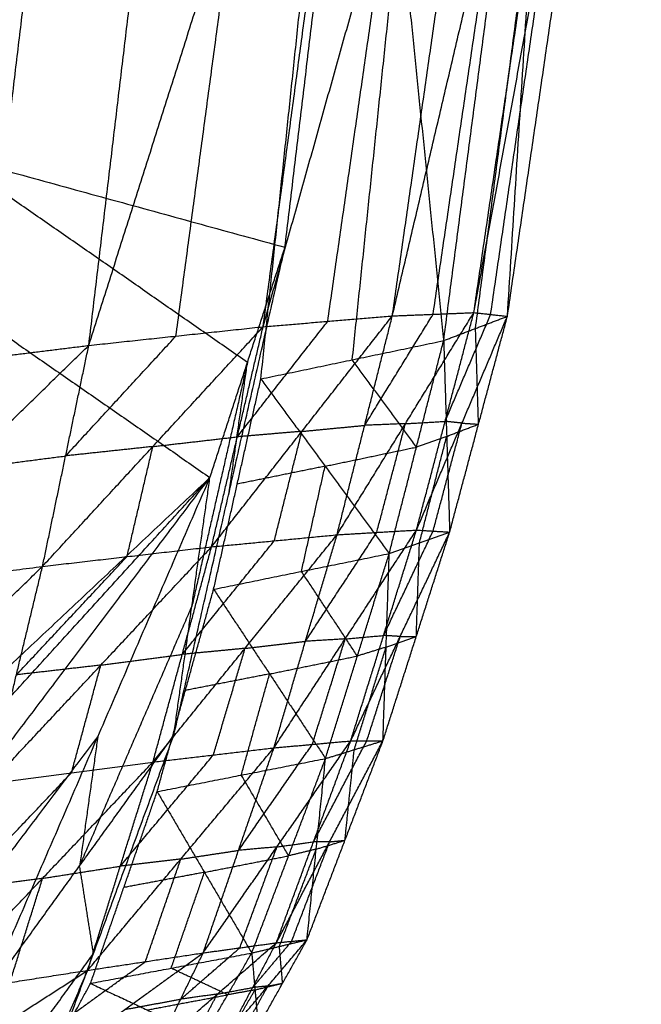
# Model space of a CAD drawing. Header units: millimetres. Extents: x -106 to 110, y -96 to 120.
# Tile 940 of 1020: x 105.87 to 107.25, y 30.47 to 32.65. Entities that reach past the tile are written whole.
import ezdxf

# ---------------------------------------------------------------- set-up
doc = ezdxf.new("R2010")
doc.units = ezdxf.units.MM
doc.header["$MEASUREMENT"] = 0
doc.layers.add('Default', color=7, linetype='Continuous', true_color=0x000000)

msp = doc.modelspace()

# ---------------------------------------------------------------- linework, layer by layer
at = {"layer": 'Default'}
for points in [[(104.9682, 32.5583, 10.2243), (105.7933, 33.4203, 10.3885), (106.6184, 34.2822, 10.5528)], [(106.6981, 31.9964, 12.7778), (106.9388, 33.0197, 12.3575), (107.1795, 34.0431, 11.9372)], [(106.8792, 32.0037, 12.4946), (107.0294, 33.0234, 12.2159), (107.1795, 34.0431, 11.9372)], [(106.411, 31.9723, 13.0564), (106.7008, 33.0037, 12.6918), (106.9905, 34.035, 12.3271)], [(106.6981, 31.9964, 12.7778), (106.8443, 33.0157, 12.5525), (106.9905, 34.035, 12.3271)], [(106.8792, 32.0037, 12.4946), (107.0653, 33.0181, 12.0363), (107.2514, 34.0325, 11.578)], [(106.9539, 31.9956, 12.227), (107.1027, 33.014, 11.9025), (107.2514, 34.0325, 11.578)], [(106.0236, 31.9308, 13.3073), (106.3539, 32.9686, 13.0142), (106.6842, 34.0064, 12.7211)], [(106.411, 31.9723, 13.0564), (106.5476, 32.9894, 12.8887), (106.6842, 34.0064, 12.7211)], [(105.545, 31.8716, 13.5069), (105.9053, 32.9139, 13.2975), (106.2656, 33.9563, 13.0881)], [(106.0236, 31.9308, 13.3073), (106.1446, 32.9436, 13.1977), (106.2656, 33.9563, 13.0881)], [(106.8122, 31.9414, 11.7934), (106.9448, 32.9534, 11.4072), (107.0773, 33.9654, 11.021)], [(106.9539, 31.9956, 12.227), (107.0156, 32.9805, 11.624), (107.0773, 33.9654, 11.021)], [(106.406, 31.8564, 11.5008), (106.5113, 32.8588, 11.0879), (106.6166, 33.8612, 10.6749)], [(106.6166, 33.8612, 10.6749), (106.7144, 32.9013, 11.2341), (106.8122, 31.9414, 11.7934)], [(104.9682, 32.5583, 10.2243), (105.7766, 32.8758, 10.5637), (106.5849, 33.1933, 10.9031)], [(106.4595, 32.1488, 11.3524), (106.5222, 32.6711, 11.1278), (106.5849, 33.1933, 10.9031)], [(106.7887, 32, 12.6362), (106.8637, 32.5099, 12.4968), (106.9388, 33.0197, 12.3575)], [(106.9166, 31.9996, 12.3608), (106.991, 32.5089, 12.1985), (107.0653, 33.0181, 12.0363)], [(106.5546, 31.9844, 12.9171), (106.6277, 32.494, 12.8044), (106.7008, 33.0037, 12.6918)], [(106.2173, 31.9516, 13.1818), (106.2856, 32.4601, 13.098), (106.3539, 32.9686, 13.0142)], [(106.883, 31.9685, 12.0102), (106.9493, 32.4745, 11.8171), (107.0156, 32.9805, 11.624)], [(105.7843, 31.9012, 13.4071), (105.8448, 32.4076, 13.3523), (105.9053, 32.9139, 13.2975)], [(106.6091, 31.8989, 11.6471), (106.6617, 32.4001, 11.4406), (106.7144, 32.9013, 11.2341)], [(104.9682, 32.5583, 10.2243), (105.6305, 32.0978, 10.9016), (106.2928, 31.6372, 11.5789)], [(104.9682, 32.5583, 10.2243), (105.7138, 32.3536, 10.7884), (106.4595, 32.1488, 11.3524)], [(106.3762, 31.893, 11.4657), (106.045, 32.1233, 11.127), (105.7138, 32.3536, 10.7884)], [(106.2124, 31.0642, 11.9641), (106.3359, 31.6065, 11.6582), (106.4595, 32.1488, 11.3524)], [(106.2928, 31.6372, 11.5789), (106.3762, 31.893, 11.4657), (106.4595, 32.1488, 11.3524)], [(106.2964, 31.4833, 13.1685), (106.4973, 31.7398, 12.9732), (106.6981, 31.9964, 12.7778)], [(106.3537, 31.7278, 13.1125), (106.4541, 31.8561, 13.0148), (106.5546, 31.9844, 12.9171)], [(106.411, 31.9723, 13.0564), (106.5546, 31.9844, 12.9171), (106.6981, 31.9964, 12.7778)], [(106.5752, 31.5101, 12.9257), (106.7272, 31.7569, 12.7101), (106.8792, 32.0037, 12.4946)], [(106.5752, 31.5101, 12.9257), (106.6367, 31.7532, 12.8518), (106.6981, 31.9964, 12.7778)], [(106.6367, 31.7532, 12.8518), (106.7127, 31.8766, 12.744), (106.7887, 32, 12.6362)], [(106.6981, 31.9964, 12.7778), (106.7887, 32, 12.6362), (106.8792, 32.0037, 12.4946)], [(106.7518, 31.5206, 12.6754), (106.8155, 31.7621, 12.585), (106.8792, 32.0037, 12.4946)], [(106.7518, 31.5206, 12.6754), (106.8529, 31.7581, 12.4512), (106.9539, 31.9956, 12.227)], [(106.8122, 31.9414, 11.7934), (106.883, 31.9685, 12.0102), (106.9539, 31.9956, 12.227)], [(106.8155, 31.7621, 12.585), (106.8661, 31.8809, 12.4729), (106.9166, 31.9996, 12.3608)], [(106.8255, 31.516, 12.4359), (106.8897, 31.7558, 12.3315), (106.9539, 31.9956, 12.227)], [(106.8792, 32.0037, 12.4946), (106.9166, 31.9996, 12.3608), (106.9539, 31.9956, 12.227)], [(105.9208, 31.4398, 13.3832), (106.1659, 31.7061, 13.2198), (106.411, 31.9723, 13.0564)], [(106.0236, 31.9308, 13.3073), (106.2173, 31.9516, 13.1818), (106.411, 31.9723, 13.0564)], [(106.2964, 31.4833, 13.1685), (106.3537, 31.7278, 13.1125), (106.411, 31.9723, 13.0564)], [(106.8897, 31.7558, 12.3315), (106.8864, 31.8621, 12.1708), (106.883, 31.9685, 12.0102)], [(105.9722, 31.6853, 13.3452), (106.0948, 31.8184, 13.2635), (106.2173, 31.9516, 13.1818)], [(106.406, 31.8564, 11.5008), (106.6091, 31.8989, 11.6471), (106.8122, 31.9414, 11.7934)], [(106.6913, 31.4684, 12.0395), (106.7517, 31.7049, 11.9165), (106.8122, 31.9414, 11.7934)], [(106.8122, 31.9414, 11.7934), (106.8189, 31.7287, 12.1146), (106.8255, 31.516, 12.4359)], [(105.4576, 31.3797, 13.5488), (105.7406, 31.6553, 13.428), (106.0236, 31.9308, 13.3073)], [(105.545, 31.8716, 13.5069), (105.7843, 31.9012, 13.4071), (106.0236, 31.9308, 13.3073)], [(105.9208, 31.4398, 13.3832), (105.9722, 31.6853, 13.3452), (106.0236, 31.9308, 13.3073)], [(106.7517, 31.7049, 11.9165), (106.6804, 31.8019, 11.7818), (106.6091, 31.8989, 11.6471)], [(106.3762, 31.893, 11.4657), (106.3144, 31.6219, 11.6186), (106.2526, 31.3507, 11.7715)], [(106.3359, 31.6065, 11.6582), (106.3561, 31.7498, 11.562), (106.3762, 31.893, 11.4657)], [(106.301, 31.389, 11.7624), (106.3535, 31.6227, 11.6316), (106.406, 31.8564, 11.5008)], [(106.406, 31.8564, 11.5008), (106.5487, 31.6624, 11.7702), (106.6913, 31.4684, 12.0395)], [(106.4973, 31.7398, 12.9732), (106.567, 31.7465, 12.9125), (106.6367, 31.7532, 12.8518)], [(106.7272, 31.7569, 12.7101), (106.6819, 31.7551, 12.7809), (106.6367, 31.7532, 12.8518)], [(106.6635, 31.5154, 12.8005), (106.6954, 31.6361, 12.7553), (106.7272, 31.7569, 12.7101)], [(106.7272, 31.7569, 12.7101), (106.7714, 31.7595, 12.6476), (106.8155, 31.7621, 12.585)], [(106.7887, 31.5183, 12.5556), (106.8208, 31.6382, 12.5034), (106.8529, 31.7581, 12.4512)], [(106.8529, 31.7581, 12.4512), (106.8342, 31.7601, 12.5181), (106.8155, 31.7621, 12.585)], [(106.8189, 31.7287, 12.1146), (106.8543, 31.7422, 12.223), (106.8897, 31.7558, 12.3315)], [(106.8529, 31.7581, 12.4512), (106.8713, 31.7569, 12.3913), (106.8897, 31.7558, 12.3315)], [(106.1659, 31.7061, 13.2198), (106.2598, 31.7169, 13.1661), (106.3537, 31.7278, 13.1125)], [(106.4973, 31.7398, 12.9732), (106.4255, 31.7338, 13.0428), (106.3537, 31.7278, 13.1125)], [(106.4358, 31.4967, 13.0471), (106.4665, 31.6183, 13.0101), (106.4973, 31.7398, 12.9732)], [(106.8189, 31.7287, 12.1146), (106.7853, 31.7168, 12.0155), (106.7517, 31.7049, 11.9165)], [(106.7584, 31.4922, 12.2377), (106.7886, 31.6105, 12.1762), (106.8189, 31.7287, 12.1146)], [(106.1659, 31.7061, 13.2198), (106.0691, 31.6957, 13.2825), (105.9722, 31.6853, 13.3452)], [(106.1086, 31.4616, 13.2759), (106.1373, 31.5838, 13.2478), (106.1659, 31.7061, 13.2198)], [(106.5487, 31.6624, 11.7702), (106.6502, 31.6837, 11.8433), (106.7517, 31.7049, 11.9165)], [(105.7406, 31.6553, 13.428), (105.8564, 31.6703, 13.3866), (105.9722, 31.6853, 13.3452)], [(106.5487, 31.6624, 11.7702), (106.4511, 31.6425, 11.7009), (106.3535, 31.6227, 11.6316)], [(106.4962, 31.4287, 11.901), (106.5224, 31.5456, 11.8356), (106.5487, 31.6624, 11.7702)], [(104.6258, 30.0699, 11.9495), (105.4593, 30.8536, 11.7642), (106.2928, 31.6372, 11.5789)], [(104.8705, 30.0746, 12.0946), (105.5817, 30.8559, 11.8368), (106.2928, 31.6372, 11.5789)], [(105.1158, 30.0795, 12.2406), (105.7043, 30.8584, 11.9098), (106.2928, 31.6372, 11.5789)], [(105.7942, 30.485, 12.2316), (106.0435, 31.0611, 11.9053), (106.2928, 31.6372, 11.5789)], [(106.2124, 31.0642, 11.9641), (106.2526, 31.3507, 11.7715), (106.2928, 31.6372, 11.5789)], [(106.1662, 31.0052, 13.2932), (106.3707, 31.2577, 13.1094), (106.5752, 31.5101, 12.9257)], [(106.2964, 31.4833, 13.1685), (106.4358, 31.4967, 13.0471), (106.5752, 31.5101, 12.9257)], [(106.435, 31.0367, 13.0885), (106.5934, 31.2787, 12.882), (106.7518, 31.5206, 12.6754)], [(106.435, 31.0367, 13.0885), (106.5051, 31.2734, 13.0071), (106.5752, 31.5101, 12.9257)], [(106.5051, 31.2734, 13.0071), (106.5843, 31.3944, 12.9038), (106.6635, 31.5154, 12.8005)], [(106.5752, 31.5101, 12.9257), (106.6635, 31.5154, 12.8005), (106.7518, 31.5206, 12.6754)], [(106.6056, 31.0521, 12.8733), (106.6787, 31.2864, 12.7743), (106.7518, 31.5206, 12.6754)], [(106.6056, 31.0521, 12.8733), (106.7156, 31.2841, 12.6546), (106.8255, 31.516, 12.4359)], [(106.6773, 31.0523, 12.6636), (106.7514, 31.2841, 12.5497), (106.8255, 31.516, 12.4359)], [(106.6787, 31.2864, 12.7743), (106.7337, 31.4023, 12.665), (106.7887, 31.5183, 12.5556)], [(106.6913, 31.4684, 12.0395), (106.7584, 31.4922, 12.2377), (106.8255, 31.516, 12.4359)], [(106.7518, 31.5206, 12.6754), (106.7887, 31.5183, 12.5556), (106.8255, 31.516, 12.4359)], [(105.8045, 30.9577, 13.469), (106.0504, 31.2205, 13.3188), (106.2964, 31.4833, 13.1685)], [(105.9208, 31.4398, 13.3832), (106.1086, 31.4616, 13.2759), (106.2964, 31.4833, 13.1685)], [(106.1662, 31.0052, 13.2932), (106.2313, 31.2443, 13.2308), (106.2964, 31.4833, 13.1685)], [(106.2313, 31.2443, 13.2308), (106.3336, 31.3705, 13.139), (106.4358, 31.4967, 13.0471)], [(106.7514, 31.2841, 12.5497), (106.7549, 31.3882, 12.3937), (106.7584, 31.4922, 12.2377)], [(105.8627, 31.1988, 13.4261), (105.9856, 31.3302, 13.351), (106.1086, 31.4616, 13.2759)], [(106.301, 31.389, 11.7624), (106.4962, 31.4287, 11.901), (106.6913, 31.4684, 12.0395)], [(106.5496, 31.0129, 12.3065), (106.6205, 31.2407, 12.173), (106.6913, 31.4684, 12.0395)], [(106.6773, 31.0523, 12.6636), (106.6843, 31.2604, 12.3516), (106.6913, 31.4684, 12.0395)], [(105.3587, 30.8946, 13.598), (105.6398, 31.1672, 13.4906), (105.9208, 31.4398, 13.3832)], [(105.4576, 31.3797, 13.5488), (105.6892, 31.4098, 13.466), (105.9208, 31.4398, 13.3832)], [(105.8045, 30.9577, 13.469), (105.8627, 31.1988, 13.4261), (105.9208, 31.4398, 13.3832)], [(106.6205, 31.2407, 12.173), (106.5583, 31.3347, 12.037), (106.4962, 31.4287, 11.901)], [(106.1755, 30.9394, 12.0451), (106.2382, 31.1642, 11.9037), (106.301, 31.389, 11.7624)], [(106.301, 31.389, 11.7624), (106.4253, 31.2009, 12.0344), (106.5496, 31.0129, 12.3065)], [(106.0033, 30.7746, 12.0979), (106.1279, 31.0627, 11.9347), (106.2526, 31.3507, 11.7715)], [(106.5934, 31.2787, 12.882), (106.6361, 31.2825, 12.8281), (106.6787, 31.2864, 12.7743)], [(106.6414, 31.0522, 12.7684), (106.6785, 31.1681, 12.7115), (106.7156, 31.2841, 12.6546)], [(106.7156, 31.2841, 12.6546), (106.6972, 31.2852, 12.7145), (106.6787, 31.2864, 12.7743)], [(106.6843, 31.2604, 12.3516), (106.7178, 31.2722, 12.4507), (106.7514, 31.2841, 12.5497)], [(106.7156, 31.2841, 12.6546), (106.7335, 31.2841, 12.6022), (106.7514, 31.2841, 12.5497)], [(106.3707, 31.2577, 13.1094), (106.4379, 31.2655, 13.0583), (106.5051, 31.2734, 13.0071)], [(106.5934, 31.2787, 12.882), (106.5493, 31.276, 12.9445), (106.5051, 31.2734, 13.0071)], [(106.5203, 31.0444, 12.9809), (106.5569, 31.1615, 12.9314), (106.5934, 31.2787, 12.882)], [(106.0504, 31.2205, 13.3188), (106.1409, 31.2324, 13.2748), (106.2313, 31.2443, 13.2308)], [(106.3707, 31.2577, 13.1094), (106.301, 31.251, 13.1701), (106.2313, 31.2443, 13.2308)], [(106.3006, 31.021, 13.1908), (106.3357, 31.1393, 13.1501), (106.3707, 31.2577, 13.1094)], [(106.4253, 31.2009, 12.0344), (106.5229, 31.2208, 12.1037), (106.6205, 31.2407, 12.173)], [(106.6134, 31.0326, 12.485), (106.6489, 31.1465, 12.4183), (106.6843, 31.2604, 12.3516)], [(106.6843, 31.2604, 12.3516), (106.6524, 31.2505, 12.2623), (106.6205, 31.2407, 12.173)], [(106.0504, 31.2205, 13.3188), (105.9566, 31.2096, 13.3724), (105.8627, 31.1988, 13.4261)], [(105.9853, 30.9815, 13.3811), (106.0179, 31.101, 13.3499), (106.0504, 31.2205, 13.3188)], [(106.4253, 31.2009, 12.0344), (106.3318, 31.1826, 11.9691), (106.2382, 31.1642, 11.9037)], [(106.3625, 30.9761, 12.1758), (106.3939, 31.0885, 12.1051), (106.4253, 31.2009, 12.0344)], [(105.455, 30.2822, 12.2361), (105.7493, 30.6717, 12.0707), (106.0435, 31.0611, 11.9053)], [(105.7942, 30.485, 12.2316), (106.0033, 30.7746, 12.0979), (106.2124, 31.0642, 11.9641)], [(105.8557, 30.0952, 12.6841), (106.034, 30.5797, 12.3241), (106.2124, 31.0642, 11.9641)], [(106.0435, 31.0611, 11.9053), (106.0234, 30.9179, 12.0016), (106.0033, 30.7746, 12.0979)], [(106.2777, 30.5811, 13.2677), (106.4417, 30.8166, 13.0705), (106.6056, 31.0521, 12.8733)], [(106.3564, 30.8089, 13.1781), (106.4383, 30.9266, 13.0795), (106.5203, 31.0444, 12.9809)], [(106.435, 31.0367, 13.0885), (106.5203, 31.0444, 12.9809), (106.6056, 31.0521, 12.8733)], [(106.4404, 30.6036, 13.0897), (106.5588, 30.8279, 12.8766), (106.6773, 31.0523, 12.6636)], [(106.4404, 30.6036, 13.0897), (106.523, 30.8279, 12.9815), (106.6056, 31.0521, 12.8733)], [(106.5085, 30.6102, 12.9115), (106.5929, 30.8313, 12.7875), (106.6773, 31.0523, 12.6636)], [(106.523, 30.8279, 12.9815), (106.5822, 30.94, 12.8749), (106.6414, 31.0522, 12.7684)], [(106.5496, 31.0129, 12.3065), (106.6134, 31.0326, 12.485), (106.6773, 31.0523, 12.6636)], [(106.6056, 31.0521, 12.8733), (106.6414, 31.0522, 12.7684), (106.6773, 31.0523, 12.6636)], [(106.0211, 30.5424, 13.4317), (106.2281, 30.7895, 13.2601), (106.435, 31.0367, 13.0885)], [(106.0937, 30.7738, 13.3624), (106.1971, 30.8974, 13.2766), (106.3006, 31.021, 13.1908)], [(106.1662, 31.0052, 13.2932), (106.3006, 31.021, 13.1908), (106.435, 31.0367, 13.0885)], [(106.2777, 30.5811, 13.2677), (106.3564, 30.8089, 13.1781), (106.435, 31.0367, 13.0885)], [(106.5929, 30.8313, 12.7875), (106.6032, 30.9319, 12.6363), (106.6134, 31.0326, 12.485)], [(105.6756, 30.4881, 13.5662), (105.9209, 30.7467, 13.4297), (106.1662, 31.0052, 13.2932)], [(105.8045, 30.9577, 13.469), (105.9853, 30.9815, 13.3811), (106.1662, 31.0052, 13.2932)], [(106.0211, 30.5424, 13.4317), (106.0937, 30.7738, 13.3624), (106.1662, 31.0052, 13.2932)], [(106.1755, 30.9394, 12.0451), (106.3625, 30.9761, 12.1758), (106.5496, 31.0129, 12.3065)], [(106.3857, 30.5808, 12.5956), (106.4677, 30.7968, 12.451), (106.5496, 31.0129, 12.3065)], [(106.5085, 30.6102, 12.9115), (106.529, 30.8116, 12.609), (106.5496, 31.0129, 12.3065)], [(105.74, 30.7229, 13.5176), (105.8627, 30.8522, 13.4494), (105.9853, 30.9815, 13.3811)], [(106.4677, 30.7968, 12.451), (106.4151, 30.8865, 12.3134), (106.3625, 30.9761, 12.1758)], [(106.0275, 30.5134, 12.3503), (106.1015, 30.7264, 12.1977), (106.1755, 30.9394, 12.0451)], [(106.1755, 30.9394, 12.0451), (106.2806, 30.7601, 12.3203), (106.3857, 30.5808, 12.5956)], [(106.4417, 30.8166, 13.0705), (106.4823, 30.8222, 13.026), (106.523, 30.8279, 12.9815)], [(106.4744, 30.6069, 13.0006), (106.5166, 30.7174, 12.9386), (106.5588, 30.8279, 12.8766)], [(106.5588, 30.8279, 12.8766), (106.5409, 30.8279, 12.929), (106.523, 30.8279, 12.9815)], [(106.529, 30.8116, 12.609), (106.561, 30.8214, 12.6983), (106.5929, 30.8313, 12.7875)], [(106.5588, 30.8279, 12.8766), (106.5758, 30.8296, 12.8321), (106.5929, 30.8313, 12.7875)], [(106.2281, 30.7895, 13.2601), (106.2922, 30.7992, 13.2191), (106.3564, 30.8089, 13.1781)], [(106.4417, 30.8166, 13.0705), (106.399, 30.8127, 13.1243), (106.3564, 30.8089, 13.1781)], [(106.3591, 30.5923, 13.1787), (106.4004, 30.7045, 13.1246), (106.4417, 30.8166, 13.0705)], [(106.4471, 30.5955, 12.7535), (106.4881, 30.7035, 12.6813), (106.529, 30.8116, 12.609)], [(106.529, 30.8116, 12.609), (106.4983, 30.8042, 12.53), (106.4677, 30.7968, 12.451)], [(106.2281, 30.7895, 13.2601), (106.1609, 30.7817, 13.3113), (106.0937, 30.7738, 13.3624)], [(106.1494, 30.5617, 13.3497), (106.1887, 30.6756, 13.3049), (106.2281, 30.7895, 13.2601)], [(106.2806, 30.7601, 12.3203), (106.3741, 30.7785, 12.3857), (106.4677, 30.7968, 12.451)], [(105.9209, 30.7467, 13.4297), (106.0073, 30.7602, 13.3961), (106.0937, 30.7738, 13.3624)], [(106.034, 30.5797, 12.3241), (106.0187, 30.6771, 12.211), (106.0033, 30.7746, 12.0979)], [(106.2806, 30.7601, 12.3203), (106.191, 30.7432, 12.259), (106.1015, 30.7264, 12.1977)], [(106.2066, 30.5471, 12.4729), (106.2436, 30.6536, 12.3966), (106.2806, 30.7601, 12.3203)], [(105.9209, 30.7467, 13.4297), (105.8305, 30.7348, 13.4737), (105.74, 30.7229, 13.5176)], [(105.8483, 30.5153, 13.499), (105.8846, 30.631, 13.4643), (105.9209, 30.7467, 13.4297)], [(106.3351, 30.4046, 13.2175), (106.4218, 30.5074, 13.0645), (106.5085, 30.6102, 12.9115)], [(106.3857, 30.5808, 12.5956), (106.4471, 30.5955, 12.7535), (106.5085, 30.6102, 12.9115)], [(106.3878, 30.5041, 13.1536), (106.4311, 30.5555, 13.0771), (106.4744, 30.6069, 13.0006)], [(106.4001, 30.4169, 13.0573), (106.4543, 30.5136, 12.9844), (106.5085, 30.6102, 12.9115)], [(106.4404, 30.6036, 13.0897), (106.4744, 30.6069, 13.0006), (106.5085, 30.6102, 12.9115)], [(106.1781, 30.3755, 13.3743), (106.3093, 30.4896, 13.232), (106.4404, 30.6036, 13.0897)], [(106.2279, 30.4783, 13.321), (106.2935, 30.5353, 13.2499), (106.3591, 30.5923, 13.1787)], [(106.2777, 30.5811, 13.2677), (106.3591, 30.5923, 13.1787), (106.4404, 30.6036, 13.0897)], [(106.3351, 30.4046, 13.2175), (106.3878, 30.5041, 13.1536), (106.4404, 30.6036, 13.0897)], [(106.4543, 30.5136, 12.9844), (106.4507, 30.5546, 12.869), (106.4471, 30.5955, 12.7535)], [(105.8249, 30.2901, 12.4579), (105.9295, 30.4349, 12.391), (106.034, 30.5797, 12.3241)], [(105.9297, 30.3298, 13.515), (106.1037, 30.4554, 13.3914), (106.2777, 30.5811, 13.2677)], [(105.9754, 30.4361, 13.4734), (106.0624, 30.4989, 13.4115), (106.1494, 30.5617, 13.3497)], [(106.0211, 30.5424, 13.4317), (106.1494, 30.5617, 13.3497), (106.2777, 30.5811, 13.2677)], [(106.0275, 30.5134, 12.3503), (106.2066, 30.5471, 12.4729), (106.3857, 30.5808, 12.5956)], [(106.1781, 30.3755, 13.3743), (106.2279, 30.4783, 13.321), (106.2777, 30.5811, 13.2677)], [(106.2787, 30.3952, 12.7647), (106.3322, 30.488, 12.6801), (106.3857, 30.5808, 12.5956)], [(106.3857, 30.5808, 12.5956), (106.3929, 30.4989, 12.8264), (106.4001, 30.4169, 13.0573)], [(105.5947, 30.2685, 13.6256), (105.8079, 30.4054, 13.5287), (106.0211, 30.5424, 13.4317)], [(105.6756, 30.4881, 13.5662), (105.8483, 30.5153, 13.499), (106.0211, 30.5424, 13.4317)], [(105.9297, 30.3298, 13.515), (105.9754, 30.4361, 13.4734), (106.0211, 30.5424, 13.4317)], [(106.3322, 30.488, 12.6801), (106.2694, 30.5176, 12.5765), (106.2066, 30.5471, 12.4729)], [(105.9289, 30.3313, 12.5283), (105.9782, 30.4224, 12.4393), (106.0275, 30.5134, 12.3503)], [(106.0275, 30.5134, 12.3503), (106.1531, 30.4543, 12.5575), (106.2787, 30.3952, 12.7647)], [(106.3093, 30.4896, 13.232), (106.3485, 30.4969, 13.1928), (106.3878, 30.5041, 13.1536)], [(106.3929, 30.4989, 12.8264), (106.3626, 30.4934, 12.7533), (106.3322, 30.488, 12.6801)], [(106.3394, 30.4061, 12.911), (106.3662, 30.4525, 12.8687), (106.3929, 30.4989, 12.8264)], [(106.3676, 30.4108, 13.1374), (106.3947, 30.4591, 13.1009), (106.4218, 30.5074, 13.0645)], [(106.4218, 30.5074, 13.0645), (106.4048, 30.5058, 13.109), (106.3878, 30.5041, 13.1536)], [(106.3929, 30.4989, 12.8264), (106.4236, 30.5062, 12.9054), (106.4543, 30.5136, 12.9844)], [(106.4218, 30.5074, 13.0645), (106.438, 30.5105, 13.0244), (106.4543, 30.5136, 12.9844)], [(106.1037, 30.4554, 13.3914), (106.1658, 30.4669, 13.3562), (106.2279, 30.4783, 13.321)], [(106.1531, 30.4543, 12.5575), (106.2426, 30.4712, 12.6188), (106.3322, 30.488, 12.6801)], [(106.3093, 30.4896, 13.232), (106.2686, 30.4839, 13.2765), (106.2279, 30.4783, 13.321)], [(106.2566, 30.3901, 13.2959), (106.2829, 30.4398, 13.2639), (106.3093, 30.4896, 13.232)]]:
    msp.add_open_spline(points, degree=2, dxfattribs=at)

doc.saveas('drawing.dxf')
